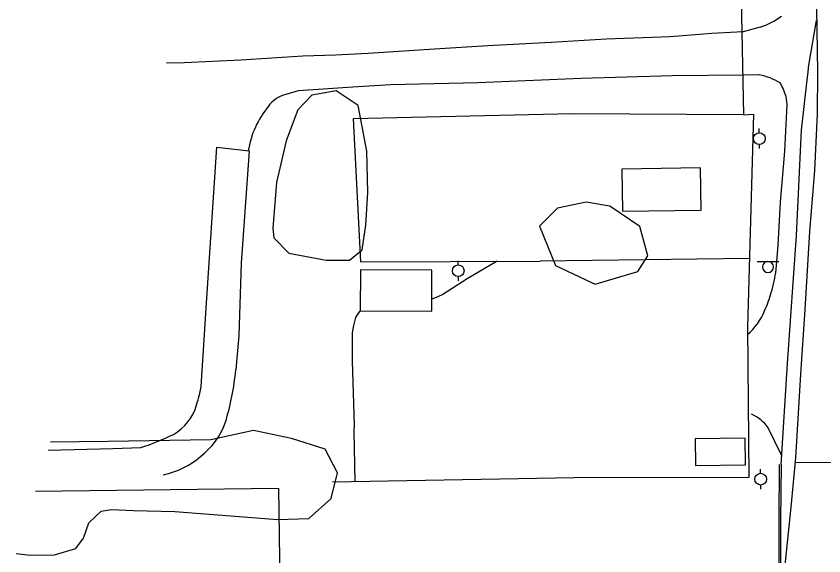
# Model space of a CAD drawing. Extents: x 2145380 to 2156929, y 139568 to 149130.
# Drawn here: x 2150601 to 2150877.7, y 148607.1 to 148791.8 of the extents above; entities that cross this region are included whole.
import ezdxf

# ---------------------------------------------------------------- set-up
doc = ezdxf.new("R2010")
doc.units = 0
for name, color, linetype in [('TOPO_Asphalt', 7, 'Continuous'), ('TOPO_Building', 7, 'Continuous'), ('TOPO_Curb Back', 7, 'Continuous'), ('TOPO_Dirt Grav', 7, 'Continuous'), ('TOPO_Fence', 7, 'Continuous'), ('TOPO_Power Pole', 7, 'Continuous'), ('TOPO_Sign', 7, 'Continuous'), ('TOPO_Tree Line', 7, 'Continuous')]:
    doc.layers.add(name, color=color, linetype=linetype)

# ---------------------------------------------------------------- blocks, each defined once
blk = doc.blocks.new('POWPOL')
at = {"layer": 'TOPO_Power Pole'}
for p, q in [((0, 10.2), (0, 17.3)), ((0, -10.2), (0, -17.3))]:
    blk.add_line(p, q, dxfattribs=at)
blk.add_circle((0, 0), 10.2, dxfattribs=at)

msp = doc.modelspace()

# ---------------------------------------------------------------- linework, layer by layer
at = {"layer": 'TOPO_Asphalt'}
for points in [[(2150875.03, 148801.68), (2150875.51, 148772.7), (2150875.42, 148758.36), (2150874.48, 148738.93), (2150872.77, 148718.13), (2150871.16, 148691.44), (2150869.68, 148669.25), (2150867.96, 148640.65), (2150866.34, 148623.78), (2150863.14, 148592.97)], [(2150863.01, 148638.28), (2150865.18, 148672.93), (2150868.35, 148716.7), (2150870.04, 148752.8), (2150871.94, 148769.95), (2150872.23, 148771.68), (2150872.55, 148775.04), (2150875.22, 148790.35)], [(2150664.31, 148665.04), (2150666.07, 148691.88), (2150669.72, 148746.91), (2150680.78, 148745.68), (2150678.02, 148707.25), (2150677.22, 148682.48), (2150676.22, 148670.69)], [(2150611.95, 148643.24), (2150634.07, 148643.76), (2150643.68, 148644.13)], [(2150924.35, 148639.21), (2150897.16, 148638.95), (2150878.35, 148639), (2150867.8, 148638.94)]]:
    msp.add_lwpolyline(points, dxfattribs=at)
for centre, radius, start, end in [((2150582.65, 148679.85), 94.02, 343.2633, 354.412), ((2150630.33, 148670.04), 34.35, 340.8551, 351.6166), ((2150646.61, 148663.27), 16.78, 299.3786, 344.4708), ((2150649.45, 148660.86), 24.6, 306.6458, 340.8154), ((2150618.17, 148723.18), 83.06, 287.8802, 296.1961), ((2150645.85, 148662.09), 27.82, 281.5089, 311.0815)]:
    msp.add_arc(centre, radius, start, end, dxfattribs=at)
at = {"layer": 'TOPO_Building'}
for points in [[(2150835.4, 148739.84), (2150808.5, 148739.43), (2150808.72, 148725), (2150835.62, 148725.41)], [(2150743.39, 148704.89), (2150718.91, 148704.99), (2150718.86, 148690.95), (2150743.33, 148690.85)], [(2150850.7, 148647.29), (2150833.57, 148647.1), (2150833.67, 148638.04), (2150850.8, 148638.22)]]:
    msp.add_lwpolyline(points, close=True, dxfattribs=at)
at = {"layer": 'TOPO_Curb Back'}
for points in [[(2150862.41, 148638.29), (2150862.25, 148619), (2150862.26, 148597.94), (2150862.62, 148568.92), (2150862.89, 148545.65)], [(2150863.01, 148638.28), (2150862.85, 148619), (2150862.86, 148597.95), (2150863.22, 148568.92), (2150863.49, 148545.65)]]:
    msp.add_lwpolyline(points, dxfattribs=at)
at = {"layer": 'TOPO_Dirt Grav'}
for points in [[(2150855.84, 148787.98), (2150850.08, 148786.43), (2150839.31, 148785.85), (2150824.99, 148784.66), (2150803.06, 148783.91), (2150784.22, 148782.79), (2150762.52, 148781.66), (2150744.35, 148780.46), (2150721.61, 148779.04), (2150710.36, 148778.44), (2150699.18, 148778.09), (2150677.94, 148776.76), (2150658.51, 148775.81), (2150652.49, 148775.68)], [(2150855.59, 148771.7), (2150849.91, 148771.56), (2150825.82, 148771.33), (2150794.53, 148770.4), (2150759.15, 148768.93), (2150729.23, 148768.27), (2150716.35, 148767.48), (2150697.54, 148766.21), (2150693.42, 148764.98)], [(2150861.33, 148705.07), (2150862.03, 148713.37), (2150862.86, 148728.15), (2150864.28, 148745.62), (2150865.15, 148761.6), (2150864.76, 148764.25)], [(2150765.75, 148707.9), (2150755.48, 148701.85), (2150747.16, 148696.54), (2150745.44, 148695.71), (2150743.35, 148694.91)], [(2150718.86, 148690.95), (2150718.15, 148690.18), (2150717.26, 148688.61), (2150716.51, 148685.96), (2150716.07, 148683.39), (2150716.04, 148673.75), (2150716.8, 148651.92), (2150716.65, 148649.78), (2150717.06, 148632.38)], [(2150863.22, 148641.58), (2150858.64, 148650.91)]]:
    msp.add_lwpolyline(points, dxfattribs=at)
for centre, radius, start, end in [((2150848.3, 148811.38), 24.59, 287.8551, 307.1586), ((2150851.04, 148749.38), 22.78, 59.2397, 78.4947), ((2150848.91, 148760.11), 16.37, 14.6482, 32.6869), ((2150695.77, 148754.98), 10.28, 103.2296, 145.0983), ((2150712.27, 148740.43), 32.23, 140.6588, 170.5617), ((2150817.51, 148710.22), 44.12, 342.8463, 353.2877), ((2150814.21, 148710.13), 47.26, 336.0021, 344.128), ((2150836.66, 148699.61), 22.48, 311.5654, 337.2304), ((2150846.8, 148642.18), 14.71, 36.4395, 65.2863)]:
    msp.add_arc(centre, radius, start, end, dxfattribs=at)
at = {"layer": 'TOPO_Fence'}
for p, q in [((2150852.21, 148708.81), (2150780.51, 148707.97)), ((2150607.59, 148629.2), (2150690.9, 148630.25))]:
    msp.add_line(p, q, dxfattribs=at)
for points in [[(2150764.5, 149129.69), (2150766.14, 149063.36), (2150744.91, 149065.8), (2150746.36, 148992.08), (2150746.01, 148946.16), (2150847.54, 148947.47), (2150849.09, 148809.08), (2150850.2, 148758.07), (2150853.61, 148758.24), (2150851.55, 148685.3), (2150852.03, 148633.84), (2150792.12, 148633.81), (2150709.38, 148632.24)], [(2150850.2, 148758.07), (2150791.53, 148758.32), (2150716.42, 148756.61), (2150718.97, 148707.69), (2150780.51, 148707.97)], [(2150690.9, 148630.25), (2150692.31, 148525.07), (2150691.76, 148481.89), (2150689.35, 148481.51)]]:
    msp.add_lwpolyline(points, dxfattribs=at)
at = {"layer": 'TOPO_Sign'}
for points in [[(2150854.8, 148707.81), (2150862.29, 148707.81)], [(2150856.68, 148705.94), (2150856.68, 148705.94)], [(2150858.55, 148707.81), (2150858.55, 148707.81)], [(2150860.42, 148705.94), (2150860.42, 148705.94)], [(2150858.55, 148704.07), (2150858.55, 148704.07)]]:
    msp.add_lwpolyline(points, dxfattribs=at)
for start, end in [(90, 180), (180, 270), (360, 90), (270, 0)]:
    msp.add_arc((2150858.55, 148705.94), 1.87, start, end, dxfattribs=at)
at = {"layer": 'TOPO_Tree Line'}
for points in [[(2150689.2, 148715.87), (2150694.38, 148710.67), (2150707.22, 148708.24), (2150715.23, 148708.27), (2150719.5, 148711.78), (2150720.79, 148720.27), (2150721.41, 148731.45), (2150721.1, 148745.61), (2150718.14, 148761.21), (2150710.58, 148766.27), (2150702.31, 148764.71), (2150697.52, 148759.78), (2150693.44, 148749.14), (2150690.13, 148734.88), (2150688.93, 148719.23), (2150689.2, 148715.87)], [(2150799.31, 148700.06), (2150813.92, 148704.44), (2150817.42, 148709.7), (2150814.62, 148719.79), (2150804.35, 148726.74), (2150796.31, 148728.17), (2150786.44, 148726.05), (2150780.29, 148719.94), (2150785.8, 148706.5), (2150798.07, 148700.66), (2150799.31, 148700.06)], [(2150600.97, 148607.89), (2150605.83, 148607.25), (2150614.09, 148607.45), (2150621.42, 148609.56), (2150624.04, 148613.15), (2150625.92, 148618.31), (2150630.12, 148622.35), (2150633.6, 148622.94), (2150641.12, 148622.54), (2150655.34, 148622.24), (2150690.66, 148619.51), (2150701.26, 148619.81), (2150708.87, 148626.64), (2150711.05, 148635.49), (2150706.88, 148643.56), (2150695.27, 148647.24), (2150682.27, 148650), (2150667.68, 148646.78), (2150632.35, 148646.21), (2150612.79, 148645.93)]]:
    msp.add_lwpolyline(points, dxfattribs=at)

# ---------------------------------------------------------------- block references
at = {"layer": 'TOPO_Power Pole', "xscale": 0.19685000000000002, "yscale": 0.19685000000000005}
for p in [(2150855.58, 148749.88), (2150752.43, 148704.64), (2150856.04, 148633.31)]:
    msp.add_blockref('POWPOL', p, dxfattribs=at)

doc.saveas('drawing.dxf')
